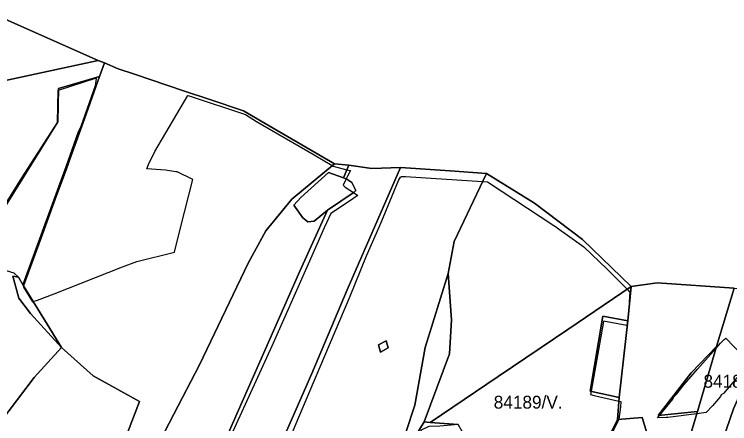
# Model space of a CAD drawing. Extents: x -477304 to -465429, y -1159113 to -1149210.
# Drawn here: x -471588 to -470754, y -1153228 to -1152751 of the extents above; entities that cross this region are included whole.
import ezdxf

# ---------------------------------------------------------------- set-up
doc = ezdxf.new("R2010")
doc.units = 0
for name, color, linetype in [('BPEJ_s', 7, 'Continuous'), ('PUPFL_s', 7, 'Continuous'), ('trav_porost_s', 7, 'Continuous')]:
    doc.layers.add(name, color=color, linetype=linetype)

msp = doc.modelspace()

# ---------------------------------------------------------------- linework, layer by layer
at = {"layer": 'BPEJ_s'}
for points in [[(-471615.62, -1153000), (-471579.03, -1152941.51), (-471537.58, -1152877.32), (-471536.91, -1152839.75), (-471536.46, -1152839.6), (-471493.22, -1152825.5), (-471492.31, -1152826.1), (-471493.58, -1152834.39), (-471502.9, -1152860.81), (-471510.38, -1152882), (-471513.78, -1152889.44), (-471527.87, -1152928.73), (-471553.84, -1153000), (-471577.75, -1153065.64), (-471577.67, -1153066.1), (-471577.12, -1153069.04), (-471566.45, -1153085.74), (-471565.78, -1153085.53), (-471560.75, -1153083.92), (-471541.2, -1153076.48), (-471461.64, -1153045.33), (-471445.12, -1153038.86), (-471401.26, -1153028.11), (-471394.17, -1153000), (-471379.93, -1152943.48), (-471397.94, -1152934.71), (-471399.64, -1152934.5), (-471411.54, -1152932.8), (-471433.37, -1152931.17), (-471431.52, -1152926.21), (-471424.08, -1152910.91), (-471385.71, -1152845.69), (-471383.91, -1152846.29), (-471318.44, -1152867.97), (-471305.69, -1152876.05), (-471238.52, -1152914.73), (-471217.56, -1152927.43), (-471216.42, -1152928.12), (-471200.36, -1152932.14), (-471198.57, -1152932.59), (-471196.11, -1152933.2), (-471199.41, -1152939.81), (-471200.99, -1152942.96), (-471204.51, -1152950.01), (-471202.18, -1152952.35), (-471192.68, -1152958.69), (-471187.41, -1152962.2), (-471190.49, -1152964.26), (-471194.74, -1152967.23), (-471219.18, -1152983.17), (-471226.64, -1153000), (-471245.37, -1153042.24), (-471287.83, -1153137.48), (-471354.11, -1153282.53)], [(-471615.62, -1153000), (-471579.03, -1152941.51), (-471537.58, -1152877.32), (-471536.91, -1152839.75), (-471536.46, -1152839.6), (-471493.22, -1152825.5), (-471492.31, -1152826.1), (-471493.58, -1152834.39), (-471502.9, -1152860.81), (-471510.38, -1152882), (-471513.78, -1152889.44), (-471527.87, -1152928.73), (-471553.84, -1153000), (-471577.75, -1153065.64), (-471577.67, -1153066.1), (-471577.12, -1153069.04), (-471566.45, -1153085.74)], [(-471566.45, -1153085.74), (-471565.78, -1153085.53), (-471560.75, -1153083.92), (-471541.2, -1153076.48), (-471461.64, -1153045.33), (-471445.12, -1153038.86), (-471401.26, -1153028.11), (-471394.17, -1153000), (-471379.93, -1152943.48), (-471397.94, -1152934.71), (-471399.64, -1152934.5), (-471411.54, -1152932.8), (-471433.37, -1152931.17), (-471431.52, -1152926.21), (-471424.08, -1152910.91), (-471385.71, -1152845.69), (-471383.91, -1152846.29), (-471318.44, -1152867.97), (-471305.69, -1152876.05), (-471238.52, -1152914.73), (-471217.56, -1152927.43), (-471216.42, -1152928.12), (-471200.36, -1152932.14), (-471198.57, -1152932.59), (-471196.11, -1152933.2), (-471199.41, -1152939.81), (-471200.99, -1152942.96), (-471204.51, -1152950.01), (-471202.18, -1152952.35), (-471192.68, -1152958.69), (-471187.41, -1152962.2), (-471190.49, -1152964.26), (-471194.74, -1152967.23), (-471219.18, -1152983.17), (-471226.64, -1153000), (-471245.37, -1153042.24), (-471287.83, -1153137.48), (-471354.11, -1153282.53)], [(-471291.24, -1153302.85), (-471243.4, -1153189.78), (-471196.44, -1153079.25), (-471177.31, -1153032.48), (-471163.1, -1153000), (-471159.45, -1152991.67), (-471140.33, -1152944.91), (-471137.99, -1152940.87), (-471136.5, -1152940.24), (-471131.82, -1152940.24), (-471042.13, -1152945.84), (-471036.6, -1152946.19), (-470959.01, -1152997.2), (-470956.22, -1152999.21), (-470955.12, -1153000), (-470943.29, -1153008.49), (-470924.37, -1153022.07), (-470897.17, -1153048), (-470873.65, -1153071.32), (-470873.07, -1153071.89), (-470872.51, -1153072.44), (-470870.6, -1153074.99), (-470870.88, -1153079.19), (-470871.87, -1153094.12), (-470873.48, -1153107.92), (-470874.11, -1153113.36), (-470901.16, -1153108.53), (-470901.63, -1153111.13), (-470915.8, -1153189.99), (-470916.49, -1153193.84)], [(-471291.24, -1153302.85), (-471243.4, -1153189.78), (-471196.44, -1153079.25), (-471177.31, -1153032.48), (-471163.1, -1153000), (-471159.45, -1152991.67), (-471140.33, -1152944.91), (-471137.99, -1152940.87), (-471136.5, -1152940.24), (-471131.82, -1152940.24), (-471042.13, -1152945.84), (-471036.6, -1152946.19), (-470959.01, -1152997.2), (-470956.22, -1152999.21), (-470955.12, -1153000), (-470943.29, -1153008.49), (-470924.37, -1153022.07), (-470897.17, -1153048), (-470873.65, -1153071.32), (-470873.07, -1153071.89), (-470872.51, -1153072.44), (-470870.6, -1153074.99), (-470870.88, -1153079.19), (-470871.87, -1153094.12), (-470873.48, -1153107.92), (-470874.11, -1153113.36), (-470901.16, -1153108.53), (-470901.63, -1153111.13), (-470915.8, -1153189.99), (-470916.49, -1153193.84), (-470912.05, -1153194.87), (-470883.44, -1153201.41), (-470881.08, -1153201.95), (-470881.65, -1153208.05), (-470883.35, -1153222.5), (-470883.41, -1153222.63), (-470934.17, -1153327.39)], [(-470820.44, -1153199.12), (-470819.36, -1153196.94), (-470819.02, -1153196.25), (-470815.76, -1153193.17), (-470807.26, -1153182.12), (-470791.74, -1153164.27), (-470769.92, -1153139.67), (-470764.96, -1153134.08), (-470760.5, -1153129.83), (-470759.68, -1153128.99), (-470758.86, -1153128.15), (-470731.26, -1153156.98), (-470733.29, -1153159.38), (-470761.56, -1153192.75), (-470764.11, -1153194.02), (-470764.96, -1153195.94), (-470774.1, -1153206.99), (-470781.54, -1153214.85), (-470792.7, -1153216.23), (-470826.17, -1153220.38), (-470828.19, -1153220.47), (-470838.31, -1153220.93), (-470836.08, -1153218.21), (-470820.44, -1153199.12)], [(-470916.49, -1153193.84), (-470912.05, -1153194.87), (-470883.44, -1153201.41), (-470881.08, -1153201.95), (-470881.65, -1153208.05), (-470883.35, -1153222.5), (-470883.41, -1153222.63), (-470934.17, -1153327.39)]]:
    msp.add_lwpolyline(points, dxfattribs=at)
msp.add_lwpolyline([(-470828.19, -1153220.47), (-470838.31, -1153220.93), (-470836.08, -1153218.21), (-470820.44, -1153199.12), (-470819.36, -1153196.94), (-470819.02, -1153196.25), (-470815.76, -1153193.17), (-470807.26, -1153182.12), (-470791.74, -1153164.27), (-470769.92, -1153139.67), (-470764.96, -1153134.08), (-470760.5, -1153129.83), (-470759.68, -1153128.99), (-470758.86, -1153128.15), (-470731.26, -1153156.98), (-470733.29, -1153159.38), (-470761.56, -1153192.75), (-470764.11, -1153194.02), (-470764.96, -1153195.94), (-470774.1, -1153206.99), (-470781.54, -1153214.85), (-470792.7, -1153216.23), (-470826.17, -1153220.38)], close=True, dxfattribs=at)
at = {"layer": 'PUPFL_s'}
for points in [[(-471643.52, -1152838.03), (-471642.63, -1152823.75), (-471611.95, -1152751.33), (-471489.99, -1152804.97)], [(-471668.18, -1153023.96), (-471654.18, -1152984.31), (-471644.61, -1152938.2), (-471653.81, -1152915.3), (-471645.23, -1152867.2), (-471643.52, -1152838.03), (-471489.99, -1152804.97), (-471482.73, -1152807.6), (-471488.6, -1152823.68), (-471536.43, -1152837.82), (-471537.02, -1152876.56), (-471636.48, -1153035.49), (-471654.06, -1153043.44), (-471674.52, -1153077.19), (-471679.83, -1153103.66), (-471690.63, -1153101.37), (-471681.77, -1153075.75)], [(-471540.08, -1152966.56), (-471556.58, -1153011.63), (-471566.21, -1153037.92), (-471576.97, -1153067.29), (-471582.77, -1153057.4), (-471587.85, -1153052.41), (-471635.54, -1153038.18), (-471636.48, -1153035.49), (-471537.02, -1152876.56), (-471536.43, -1152837.82), (-471488.6, -1152823.68), (-471506.22, -1152873.12), (-471521.83, -1152916.72), (-471527.58, -1152932.43)], [(-471409.89, -1153267.73), (-471426.91, -1153262.6), (-471423.5, -1153257.84), (-471402.08, -1153216.79), (-471372.01, -1153159.16), (-471315.52, -1153041.03), (-471294.63, -1153003.13), (-471264.54, -1152966.34), (-471214.89, -1152925.22), (-471198.11, -1152926.89), (-471204.44, -1152941.64), (-471221.92, -1152935.3), (-471254.14, -1152964.53), (-471262.23, -1152973.49), (-471251.68, -1152988.09), (-471245.66, -1152992.76), (-471238.5, -1152992.21), (-471222.85, -1152979.43), (-471255.18, -1153050.37), (-471357.15, -1153281.42), (-471373.03, -1153279.7)], [(-471194.45, -1152947.23), (-471200.24, -1152943.24), (-471204.44, -1152941.64), (-471198.11, -1152926.89), (-471171.11, -1152930.79), (-471137.87, -1152929.59), (-471199.82, -1153071.95), (-471240.98, -1153169.33), (-471301.38, -1153306.43), (-471325.24, -1153293.04), (-471357.15, -1153281.42), (-471255.18, -1153050.37), (-471222.85, -1152979.43), (-471191.97, -1152958.2), (-471189.7, -1152956.54)], [(-471137.87, -1152929.59), (-471080.06, -1152933.56), (-471037.74, -1152936.62), (-471075.42, -1153015.76), (-471082.14, -1153052.85), (-471109.1, -1153139), (-471121.03, -1153206.14), (-471131.56, -1153238.13), (-471156.05, -1153281.4), (-471173.28, -1153324.02), (-471185.69, -1153323.37), (-471200.02, -1153326.37), (-471212.28, -1153328.33), (-471221.03, -1153330.98), (-471221.42, -1153334.41), (-471238.56, -1153334.06), (-471255.03, -1153330.06), (-471257.09, -1153329.56), (-471278.8, -1153325.32), (-471302.04, -1153313.54), (-471304.47, -1153312.29), (-471301.38, -1153306.43), (-471240.98, -1153169.33), (-471199.82, -1153071.95)], [(-471189.7, -1152956.54), (-471191.97, -1152958.2), (-471222.85, -1152979.43), (-471238.5, -1152992.21), (-471245.66, -1152992.76), (-471251.68, -1152988.09), (-471262.23, -1152973.49), (-471254.14, -1152964.53), (-471221.92, -1152935.3), (-471204.44, -1152941.64), (-471200.24, -1152943.24), (-471194.45, -1152947.23)], [(-471103.27, -1153226.17), (-471110.41, -1153225.62), (-471080.74, -1153146.34), (-471078.45, -1153106.74), (-471082.14, -1153052.85), (-471075.42, -1153015.76), (-471037.74, -1152936.62), (-470981.64, -1152971.1), (-470925.85, -1153013.37), (-470869.02, -1153068.2), (-470943, -1153118.09), (-471024.12, -1153172.79)], [(-471582.77, -1153057.4), (-471576.97, -1153067.29), (-471565.77, -1153085.55), (-471552.7, -1153106.85), (-471532.83, -1153139.24), (-471568.97, -1153099.47), (-471582.54, -1153081.71), (-471589.4, -1153055.96)], [(-471136.08, -1153268.16), (-471143.88, -1153287.33), (-471156.05, -1153281.4), (-471131.56, -1153238.13), (-471121.03, -1153206.14), (-471109.1, -1153139), (-471082.14, -1153052.85), (-471078.45, -1153106.74), (-471080.74, -1153146.34), (-471110.41, -1153225.62)], [(-470837.66, -1153218.38), (-470791.89, -1153213.51), (-470806.15, -1153261.43), (-470824.67, -1153323.7), (-470856.25, -1153220.57), (-470885.06, -1153222.76), (-470883.11, -1153197.11), (-470872.99, -1153108.01), (-470869.02, -1153068.2), (-470838.77, -1153063.75), (-470749.15, -1153069.86), (-470769.43, -1153138.02), (-470798.98, -1153168.47)], [(-470967.2, -1153375.36), (-470983.73, -1153360.94), (-471016.97, -1153332.68), (-471041.2, -1153307.64), (-471055.06, -1153270.06), (-471060.26, -1153238), (-471064.65, -1153238.69), (-471070.5, -1153228.65), (-471103.27, -1153226.17), (-471024.12, -1153172.79), (-470943, -1153118.09), (-470869.02, -1153068.2), (-470872.99, -1153108.01), (-470902, -1153102.67), (-470916.66, -1153189.8), (-470883.11, -1153197.11), (-470885.06, -1153222.76), (-470909.7, -1153273.77), (-470937.4, -1153325.13), (-470961.31, -1153376.59), (-470962.57, -1153379.31)], [(-470749.15, -1153069.86), (-470680.06, -1153074.72), (-470718.77, -1153140.52), (-470749.79, -1153210.48), (-470770.11, -1153269.07), (-470786.65, -1153326.63), (-470794.19, -1153402.72), (-470805.77, -1153450.48), (-470856.01, -1153429.02), (-470844.47, -1153390.24), (-470824.67, -1153323.7), (-470806.15, -1153261.43), (-470791.89, -1153213.51), (-470769.43, -1153138.02)], [(-470642.54, -1153134.73), (-470684.83, -1153198.24), (-470706.84, -1153218.06), (-470730.02, -1153243.13), (-470746.86, -1153277.15), (-470751.93, -1153309.49), (-470751.33, -1153330.35), (-470751.16, -1153336.26), (-470743.59, -1153415.34), (-470749.08, -1153440.22), (-470758.26, -1153469.42), (-470782.93, -1153459.59), (-470805.77, -1153450.48), (-470794.19, -1153402.72), (-470786.65, -1153326.63), (-470770.11, -1153269.07), (-470749.79, -1153210.48), (-470718.77, -1153140.52), (-470680.06, -1153074.72), (-470667.01, -1153075.64), (-470614.83, -1153093.11)], [(-470883.11, -1153197.11), (-470916.66, -1153189.8), (-470902, -1153102.67), (-470872.99, -1153108.01)], [(-471152.3, -1153139.56), (-471154.52, -1153131.3), (-471163.49, -1153136.09), (-471161.23, -1153144.35)], [(-471161.23, -1153144.35), (-471163.49, -1153136.09), (-471154.52, -1153131.3), (-471152.3, -1153139.56)], [(-470837.66, -1153218.38), (-470798.98, -1153168.47), (-470769.43, -1153138.02), (-470791.89, -1153213.51)], [(-471158.95, -1153400.81), (-471161.48, -1153399.39), (-471164.24, -1153384.24), (-471157.94, -1153360.03), (-471157.18, -1153330.48), (-471150.93, -1153309.48), (-471143.88, -1153287.33), (-471136.08, -1153268.16), (-471110.41, -1153225.62), (-471103.27, -1153226.17), (-471070.5, -1153228.65), (-471091.97, -1153230.67), (-471104.88, -1153231.15), (-471113.75, -1153235.21), (-471133.75, -1153269.59), (-471141.53, -1153297.3), (-471153.26, -1153332.25), (-471153.87, -1153352.54), (-471155.75, -1153363.3), (-471158.23, -1153377.45), (-471161.5, -1153387.25)], [(-470844.47, -1153390.24), (-470937.4, -1153325.13), (-470909.7, -1153273.77), (-470885.06, -1153222.76), (-470856.25, -1153220.57), (-470824.67, -1153323.7)]]:
    msp.add_lwpolyline(points, close=True, dxfattribs=at)
for points in [[(-470749.15, -1153069.86), (-470838.77, -1153063.75), (-470869.02, -1153068.2), (-470925.85, -1153013.37), (-470981.64, -1152971.1), (-471037.74, -1152936.62), (-471080.06, -1152933.56), (-471137.87, -1152929.59), (-471171.11, -1152930.79), (-471198.11, -1152926.89), (-471214.89, -1152925.22), (-471286.18, -1152883.85), (-471320.78, -1152863.77), (-471361.09, -1152850.24), (-471389.53, -1152840.69), (-471447.95, -1152821.08), (-471466.91, -1152814.72), (-471482.73, -1152807.6), (-471489.99, -1152804.97), (-471611.95, -1152751.33)], [(-471455.85, -1153238.28), (-471441.95, -1153201.92), (-471495.99, -1153172.14), (-471532.83, -1153139.24), (-471552.7, -1153106.85), (-471565.77, -1153085.55), (-471576.97, -1153067.29), (-471566.21, -1153037.92), (-471556.58, -1153011.63), (-471540.08, -1152966.56), (-471527.58, -1152932.43), (-471521.83, -1152916.72), (-471506.22, -1152873.12), (-471488.6, -1152823.68), (-471482.73, -1152807.6), (-471466.91, -1152814.72), (-471447.95, -1152821.08), (-471389.53, -1152840.69), (-471361.09, -1152850.24), (-471320.78, -1152863.77), (-471286.18, -1152883.85), (-471214.89, -1152925.22), (-471264.54, -1152966.34), (-471294.63, -1153003.13), (-471315.52, -1153041.03), (-471372.01, -1153159.16), (-471402.08, -1153216.79), (-471423.5, -1153257.84)]]:
    msp.add_lwpolyline(points, dxfattribs=at)
at = {"layer": 'trav_porost_s'}
for points in [[(-471587.85, -1153052.41), (-471582.77, -1153057.4), (-471589.4, -1153055.96), (-471582.54, -1153081.71), (-471568.97, -1153099.47), (-471532.83, -1153139.24), (-471564.88, -1153174.09), (-471604.91, -1153226.81)], [(-471604.91, -1153226.81), (-471564.88, -1153174.09), (-471532.83, -1153139.24), (-471495.99, -1153172.14), (-471441.95, -1153201.92), (-471455.85, -1153238.28), (-471474.68, -1153277.07), (-471506.78, -1153355.15), (-471521.74, -1153389.71), (-471558.53, -1153464.67), (-471573.79, -1153489.04), (-471600.43, -1153472.68)]]:
    msp.add_lwpolyline(points, dxfattribs=at)

# ---------------------------------------------------------------- texts
at = {"layer": 'BPEJ_s'}
for p in [(-470784.79, -1153185.84), (-471029.21, -1153210.23)]:
    msp.add_text('84189/V.', height=15, dxfattribs=at).set_placement(p)

doc.saveas('drawing.dxf')
